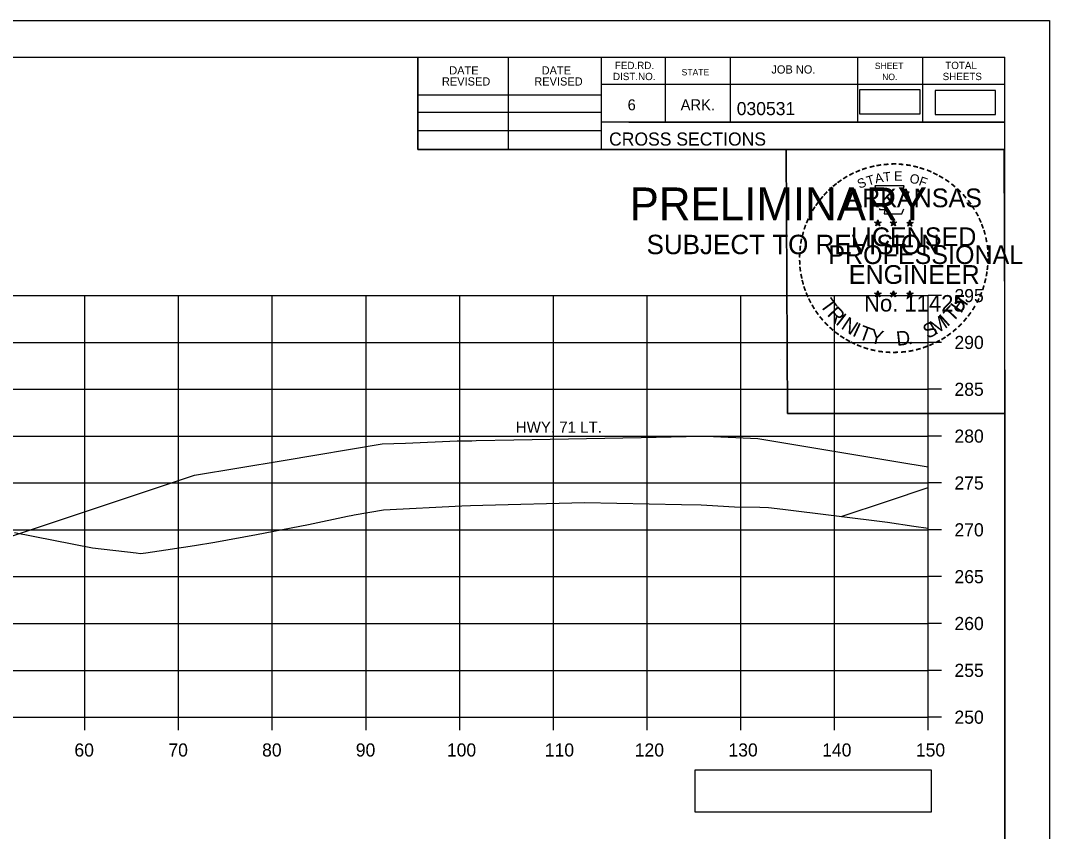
# Model space of a CAD drawing. Extents: x 285 to 4233, y -659 to 3710.
# Drawn here: x 4123.5 to 4233.3, y -452.5 to -365.9 of the extents above; entities that cross this region are included whole.
import ezdxf

# ---------------------------------------------------------------- set-up
doc = ezdxf.new("R2010")
doc.units = 0
for name, color, linetype in [('R_Axis', 7, 'Continuous'), ('R_Axis Annot', 7, 'Continuous'), ('R_Border', 7, 'Continuous'), ('R_Border PE', 7, 'Continuous'), ('R_Border Prem', 7, 'Continuous'), ('R_Exist Surface', 7, 'Continuous'), ('R_Fin Surface', 7, 'Continuous'), ('R_Grid', 7, 'Continuous'), ('R_No Plot', 7, 'Continuous'), ('R_Water', 7, 'Continuous')]:
    doc.layers.add(name, color=color, linetype=linetype)

msp = doc.modelspace()

# ---------------------------------------------------------------- linework, layer by layer
at = {"layer": 'R_Axis'}
for p, q in [((4220.38, -440.26), (4220.38, -395.26)), ((4221.78, -395.26), (4220.38, -395.26)), ((4221.78, -400.26), (4220.38, -400.26)), ((4221.78, -405.26), (4220.38, -405.26)), ((4221.78, -410.26), (4220.38, -410.26)), ((4221.78, -415.26), (4220.38, -415.26)), ((4221.78, -420.26), (4220.38, -420.26)), ((4221.78, -425.26), (4220.38, -425.26)), ((4221.78, -430.26), (4220.38, -430.26)), ((4221.78, -435.26), (4220.38, -435.26)), ((3920.38, -440.26), (4220.38, -440.26)), ((4130.38, -441.66), (4130.38, -440.26)), ((4140.38, -441.66), (4140.38, -440.26)), ((4150.38, -441.66), (4150.38, -440.26)), ((4160.38, -441.66), (4160.38, -440.26)), ((4170.38, -441.66), (4170.38, -440.26)), ((4180.38, -441.66), (4180.38, -440.26)), ((4190.38, -441.66), (4190.38, -440.26)), ((4200.38, -441.66), (4200.38, -440.26)), ((4210.38, -441.66), (4210.38, -440.26)), ((4220.38, -441.66), (4220.38, -440.26)), ((4221.78, -440.26), (4220.38, -440.26))]:
    msp.add_line(p, q, dxfattribs=at)
at = {"layer": 'R_Axis Annot'}
for points in [[(4213.06, -375.85), (4219.52, -375.85), (4219.52, -373.29), (4213.06, -373.29)], [(4221.11, -375.94), (4227.57, -375.94), (4227.57, -373.38), (4221.11, -373.38)], [(4195.48, -450.37), (4220.73, -450.37), (4220.73, -445.91), (4195.48, -445.91)]]:
    msp.add_lwpolyline(points, close=True, dxfattribs=at)
at = {"layer": 'R_Border'}
for p, q in [((3912.38, -369.8), (4228.56, -369.8)), ((4165.92, -379.68), (4165.92, -369.8)), ((4175.6, -379.68), (4175.6, -369.8)), ((4185.46, -369.8), (4185.46, -379.68)), ((4192.3, -369.8), (4192.3, -376.74)), ((4199.24, -369.8), (4199.24, -376.74)), ((4212.82, -369.8), (4212.82, -376.74)), ((4219.76, -369.8), (4219.76, -376.74)), ((4228.56, -575.26), (4228.56, -369.8)), ((4228.56, -372.74), (4185.46, -372.74)), ((4228.56, -372.72), (4228.56, -372.72)), ((4165.92, -373.82), (4185.46, -373.82)), ((4165.92, -375.68), (4185.46, -375.68)), ((4165.92, -377.62), (4185.46, -377.62)), ((4228.56, -376.74), (4185.46, -376.74)), ((4188.42, -376.74), (4228.56, -376.74)), ((4228.56, -379.68), (4165.92, -379.68))]:
    msp.add_line(p, q, dxfattribs=at)
at = {"layer": 'R_Border PE'}
for p, q in [((4214.65, -387.42), (4214.99, -387.53)), ((4214.65, -387.42), (4214.9, -387.47)), ((4214.65, -387.42), (4214.88, -387.55)), ((4214.78, -387.83), (4214.99, -387.53)), ((4214.99, -387.17), (4214.95, -387.42)), ((4214.99, -387.53), (4214.99, -387.17)), ((4214.99, -387.17), (4215.04, -387.42)), ((4215.34, -387.42), (4214.99, -387.53)), ((4215.21, -387.83), (4214.99, -387.53)), ((4215.34, -387.42), (4215.06, -387.47)), ((4215.21, -387.83), (4215.07, -387.54)), ((4215.34, -387.42), (4215.14, -387.53)), ((4216.32, -387.42), (4216.66, -387.53)), ((4216.32, -387.42), (4216.57, -387.47)), ((4216.32, -387.42), (4216.55, -387.55)), ((4216.45, -387.83), (4216.66, -387.53)), ((4216.66, -387.17), (4216.62, -387.42)), ((4216.66, -387.53), (4216.66, -387.17)), ((4216.66, -387.17), (4216.71, -387.42)), ((4217.01, -387.42), (4216.66, -387.53)), ((4216.88, -387.83), (4216.66, -387.53)), ((4217.01, -387.42), (4216.73, -387.47)), ((4216.88, -387.83), (4216.74, -387.54)), ((4217.01, -387.42), (4216.81, -387.53)), ((4218.08, -387.44), (4218.43, -387.55)), ((4218.08, -387.44), (4218.33, -387.48)), ((4218.08, -387.44), (4218.32, -387.56)), ((4218.21, -387.84), (4218.43, -387.55)), ((4218.43, -387.18), (4218.39, -387.43)), ((4218.43, -387.55), (4218.43, -387.18)), ((4218.43, -387.18), (4218.48, -387.43)), ((4218.78, -387.44), (4218.43, -387.55)), ((4218.64, -387.84), (4218.43, -387.55)), ((4218.78, -387.44), (4218.49, -387.48)), ((4218.64, -387.84), (4218.5, -387.55)), ((4218.78, -387.44), (4218.57, -387.54)), ((4214.78, -387.83), (4214.9, -387.59)), ((4214.78, -387.83), (4214.99, -387.61)), ((4215.21, -387.83), (4214.99, -387.62)), ((4216.45, -387.83), (4216.57, -387.59)), ((4216.45, -387.83), (4216.66, -387.61)), ((4216.88, -387.83), (4216.66, -387.62)), ((4218.21, -387.84), (4218.34, -387.6)), ((4218.21, -387.84), (4218.43, -387.63)), ((4218.64, -387.84), (4218.43, -387.63)), ((4214.64, -395), (4214.99, -395.11)), ((4214.64, -395), (4214.89, -395.04)), ((4214.64, -395), (4214.88, -395.12)), ((4214.77, -395.4), (4214.99, -395.11)), ((4214.77, -395.4), (4214.9, -395.16)), ((4214.77, -395.4), (4214.99, -395.19)), ((4214.99, -394.74), (4214.95, -394.99)), ((4214.99, -395.11), (4214.99, -394.74)), ((4214.99, -394.74), (4215.04, -394.99)), ((4215.34, -395), (4214.99, -395.11)), ((4215.2, -395.4), (4214.99, -395.11)), ((4215.2, -395.4), (4214.99, -395.19)), ((4215.34, -395), (4215.05, -395.05)), ((4215.2, -395.4), (4215.07, -395.11)), ((4215.34, -395), (4215.13, -395.1)), ((4216.31, -395), (4216.66, -395.11)), ((4216.31, -395), (4216.56, -395.04)), ((4216.31, -395), (4216.55, -395.12)), ((4216.44, -395.4), (4216.66, -395.11)), ((4216.44, -395.4), (4216.57, -395.16)), ((4216.44, -395.4), (4216.66, -395.19)), ((4216.66, -394.74), (4216.62, -394.99)), ((4216.66, -395.11), (4216.66, -394.74)), ((4216.66, -394.74), (4216.71, -394.99)), ((4217.01, -395), (4216.66, -395.11)), ((4216.87, -395.4), (4216.66, -395.11)), ((4216.87, -395.4), (4216.66, -395.19)), ((4217.01, -395), (4216.72, -395.05)), ((4216.87, -395.4), (4216.74, -395.11)), ((4217.01, -395), (4216.8, -395.1)), ((4218.08, -395.01), (4218.43, -395.12)), ((4218.08, -395.01), (4218.33, -395.05)), ((4218.08, -395.01), (4218.31, -395.13)), ((4218.21, -395.41), (4218.43, -395.12)), ((4218.21, -395.41), (4218.34, -395.17)), ((4218.21, -395.41), (4218.42, -395.2)), ((4218.43, -394.75), (4218.39, -395)), ((4218.64, -395.41), (4218.42, -395.2)), ((4218.43, -395.12), (4218.43, -394.75)), ((4218.43, -394.75), (4218.48, -395)), ((4218.77, -395.01), (4218.43, -395.12)), ((4218.64, -395.41), (4218.43, -395.12)), ((4218.77, -395.01), (4218.49, -395.06)), ((4218.64, -395.41), (4218.5, -395.12)), ((4218.77, -395.01), (4218.57, -395.11))]:
    msp.add_line(p, q, dxfattribs=at)
for points in [[(4214.69, -383.55), (4214.96, -384.37)], [(4218.2, -384.47), (4218.34, -384.18), (4217.65, -384.21), (4217.8, -383.55), (4214.69, -383.55)], [(4215.18, -385.97), (4215.18, -386.06), (4215.74, -386.07), (4215.69, -386.55), (4217.56, -386.55), (4217.76, -386.01)], [(4214.99, -387.17), (4215.21, -387.83), (4214.65, -387.42), (4215.34, -387.42), (4214.78, -387.83), (4214.99, -387.17)], [(4216.66, -387.17), (4216.88, -387.83), (4216.32, -387.42), (4217.01, -387.42), (4216.45, -387.83), (4216.66, -387.17)], [(4218.43, -387.18), (4218.64, -387.84), (4218.08, -387.44), (4218.78, -387.44), (4218.21, -387.84), (4218.43, -387.18)], [(4214.99, -394.74), (4215.2, -395.4), (4214.64, -395), (4215.34, -395), (4214.77, -395.4), (4214.99, -394.74)], [(4216.66, -394.74), (4216.87, -395.4), (4216.31, -395), (4217.01, -395), (4216.44, -395.4), (4216.66, -394.74)], [(4218.43, -394.75), (4218.64, -395.41), (4218.08, -395.01), (4218.77, -395.01), (4218.21, -395.41), (4218.43, -394.75)]]:
    msp.add_lwpolyline(points, dxfattribs=at)
for centre, radius in [((4214.99, -387.54), 0.172), ((4214.99, -387.54), 0.145), ((4214.99, -387.54), 0.116), ((4214.99, -387.54), 0.0991), ((4214.99, -387.54), 0.0747), ((4214.99, -387.54), 0.0495), ((4214.99, -387.54), 0.0296), ((4216.66, -387.54), 0.172), ((4216.66, -387.54), 0.145), ((4216.66, -387.54), 0.116), ((4216.66, -387.54), 0.0991), ((4216.66, -387.54), 0.0747), ((4216.66, -387.54), 0.0495), ((4216.66, -387.54), 0.0296), ((4218.43, -387.55), 0.172), ((4218.43, -387.55), 0.145), ((4218.43, -387.55), 0.116), ((4218.43, -387.55), 0.0991), ((4218.43, -387.55), 0.0747), ((4218.43, -387.55), 0.0495), ((4218.43, -387.55), 0.0296), ((4214.99, -395.11), 0.172), ((4214.99, -395.11), 0.145), ((4214.99, -395.11), 0.116), ((4214.99, -395.11), 0.0991), ((4214.99, -395.11), 0.0747), ((4214.99, -395.11), 0.0495), ((4214.99, -395.11), 0.0296), ((4216.66, -395.11), 0.172), ((4216.66, -395.11), 0.145), ((4216.66, -395.11), 0.116), ((4216.66, -395.11), 0.0991), ((4216.66, -395.11), 0.0747), ((4216.66, -395.11), 0.0495), ((4216.66, -395.11), 0.0296), ((4218.43, -395.12), 0.172), ((4218.43, -395.12), 0.145), ((4218.43, -395.12), 0.116), ((4218.43, -395.12), 0.0991), ((4218.43, -395.12), 0.0747), ((4218.43, -395.12), 0.0495), ((4218.43, -395.12), 0.0296)]:
    msp.add_circle(centre, radius, dxfattribs=at)
at = {"layer": 'R_Exist Surface'}
msp.add_lwpolyline([(4122.88, -420.53), (4131.19, -422.2), (4135.86, -422.7), (4136.31, -422.78), (4136.87, -422.72), (4139, -422.39), (4142.08, -421.93), (4144.24, -421.59), (4148.69, -420.75), (4154.25, -419.7), (4158.41, -418.81), (4158.98, -418.68), (4159.11, -418.66), (4162.24, -418.12), (4170.61, -417.71), (4171.54, -417.67), (4172.86, -417.64), (4183.71, -417.36), (4194.06, -417.55), (4196.13, -417.59), (4196.76, -417.63), (4199.71, -417.79), (4202.4, -417.85), (4203.35, -417.87), (4204.86, -418.05), (4216.03, -419.46), (4218.83, -419.87), (4220.38, -420.09)], dxfattribs=at)
at = {"layer": 'R_Fin Surface'}
for points in [[(4105.7, -419.66), (4108.91, -420.73), (4116.01, -423.1), (4119.4, -421.97), (4142.06, -414.43), (4151.54, -412.86), (4162.1, -411.1), (4164.59, -411), (4170.11, -410.78), (4171.67, -410.75), (4172.12, -410.74), (4176.16, -410.66), (4189.76, -410.39), (4196.16, -410.26), (4196.68, -410.28), (4202.18, -410.5), (4217.15, -412.99), (4220.38, -413.53)], [(4211.1, -418.83), (4216.02, -417.2), (4220.38, -415.75)]]:
    msp.add_lwpolyline(points, dxfattribs=at)
at = {"layer": 'R_Grid'}
for p, q in [((3920.38, -395.26), (4220.38, -395.26)), ((4130.38, -440.26), (4130.38, -395.26)), ((4140.38, -440.26), (4140.38, -395.26)), ((4150.38, -440.26), (4150.38, -395.26)), ((4160.38, -440.26), (4160.38, -395.26)), ((4170.38, -440.26), (4170.38, -395.26)), ((4180.38, -440.26), (4180.38, -395.26)), ((4190.38, -440.26), (4190.38, -395.26)), ((4200.38, -440.26), (4200.38, -395.26)), ((4210.38, -440.26), (4210.38, -395.26)), ((4220.38, -440.26), (4220.38, -395.26)), ((3920.38, -400.26), (4220.38, -400.26)), ((3920.38, -405.26), (4220.38, -405.26)), ((3920.38, -410.26), (4220.38, -410.26)), ((3920.38, -415.26), (4220.38, -415.26)), ((3920.38, -420.26), (4220.38, -420.26)), ((3920.38, -425.26), (4220.38, -425.26)), ((3920.38, -430.26), (4220.38, -430.26)), ((3920.38, -435.26), (4220.38, -435.26)), ((3920.38, -440.26), (4220.38, -440.26))]:
    msp.add_line(p, q, dxfattribs=at)
at = {"layer": 'R_No Plot'}
for p, q in [((3899.98, -365.9), (4233.31, -365.9)), ((4204.59, -402.13), (4204.59, -402.13))]:
    msp.add_line(p, q, dxfattribs=at)
for points in [[(3899.97, -365.9), (4233.31, -365.9), (4233.31, -579.24), (3899.97, -579.24)], [(4146.3, -369.8), (4165.92, -369.8), (4165.92, -379.68), (4182.03, -379.68), (4205.23, -379.68), (4205.35, -407.84), (4228.56, -407.84), (4228.56, -575.26), (3912.38, -575.26), (3912.38, -369.8)], [(4205.23, -379.68), (4228.44, -379.68), (4228.56, -407.84), (4205.35, -407.84)]]:
    msp.add_lwpolyline(points, close=True, dxfattribs=at)

# ---------------------------------------------------------------- texts
at = {"layer": 'R_Axis Annot'}
for s, p in [('295', (4223.18, -395.96)), ('290', (4223.18, -400.96)), ('285', (4223.18, -405.96)), ('280', (4223.18, -410.96)), ('275', (4223.18, -415.96)), ('270', (4223.18, -420.96)), ('265', (4223.18, -425.96)), ('260', (4223.18, -430.96)), ('255', (4223.18, -435.96)), ('250', (4223.18, -440.96)), ('60', (4129.26, -444.46)), ('70', (4139.29, -444.46)), ('80', (4149.29, -444.46)), ('90', (4159.29, -444.46)), ('100', (4169.01, -444.46)), ('110', (4179.46, -444.46)), ('120', (4189.06, -444.46)), ('130', (4199.06, -444.46)), ('140', (4209.06, -444.46)), ('150', (4219.06, -444.46))]:
    msp.add_text(s, height=1.4, dxfattribs=at).set_placement(p)
at = {"layer": 'R_Border'}
for s, height, p in [('DATE', 0.879, (4169.26, -371.66)), ('DATE', 0.879, (4179.12, -371.66)), ('FED.RD.', 0.782, (4186.94, -371.08)), ('STATE', 0.684, (4194.06, -371.76)), ('JOB NO.', 0.879, (4203.64, -371.56)), ('SHEET', 0.684, (4214.68, -371.08)), ('TOTAL', 0.782, (4222.2, -371.08)), ('REVISED', 0.879, (4168.48, -372.84)), ('REVISED', 0.879, (4178.34, -372.84)), ('DIST.NO.', 0.782, (4186.74, -372.26)), ('NO.', 0.684, (4215.46, -372.26)), ('SHEETS', 0.782, (4221.92, -372.26)), ('6', 1.17, (4188.3, -375.48)), ('ARK.', 1.172, (4193.96, -375.48)), ('030531', 1.4, (4199.94, -376)), ('CROSS SECTIONS', 1.4, (4186.32, -379.25))]:
    msp.add_text(s, height=height, rotation=360, dxfattribs=at).set_placement(p)
at = {"layer": 'R_Border PE'}
for s, height, rotation, p in [('-', 1.6, 28.7918, (4212.17, -383)), ('-', 1.6, 24.3072, (4212.8, -382.69)), ('-', 1.6, 19.1761, (4213.43, -382.42)), ('-', 1.6, 13.6301, (4214.18, -382.18)), ('-', 1.6, 10.2193, (4214.86, -382.02)), ('T', 1, 6.0228, (4215.63, -383.12)), ('-', 1.6, 5.8968, (4215.59, -381.91)), ('-', 1.6, 0.1862, (4216.36, -381.83)), ('E', 1, 0.8323, (4216.74, -383.01)), ('-', 1.6, 357.743, (4217.09, -381.85)), ('-', 1.6, 352.1617, (4217.83, -381.9)), ('-', 1.6, 347.2049, (4218.55, -382.02)), ('-', 1.6, 342.3362, (4219.18, -382.17)), ('-', 1.6, 337.8551, (4219.92, -382.39)), ('-', 1.6, 334.1211, (4220.55, -382.67)), ('-', 1.6, 36.2317, (4210.99, -383.77)), ('-', 1.6, 34.0636, (4211.57, -383.37)), ('S', 1, 21.594, (4213.04, -383.87)), ('T', 1, 16.4036, (4213.96, -383.54)), ('A', 1, 11.2132, (4214.78, -383.29)), ('O', 1, 350.4515, (4218.34, -383.22)), ('F', 1, 340.0707, (4219.29, -383.45)), ('-', 1.6, 329.6409, (4221.13, -382.95)), ('-', 1.6, 325.8627, (4221.77, -383.31)), ('-', 1.6, 48.423, (4209.64, -385.04)), ('-', 1.6, 42.9622, (4210.08, -384.56)), ('-', 1.6, 38.9507, (4210.52, -384.15)), ('ARKANSAS', 2, 360, (4211.54, -385.83)), ('-', 1.6, 320.5297, (4222.38, -383.74)), ('-', 1.6, 315.5786, (4222.98, -384.22)), ('-', 1.6, 54.2325, (4208.82, -386.1)), ('-', 1.6, 50.6142, (4209.23, -385.53)), ('-', 1.6, 309.8797, (4223.55, -384.77)), ('-', 1.6, 306.6522, (4224.08, -385.38)), ('-', 1.6, 62.8713, (4208.18, -387.24)), ('-', 1.6, 58.0706, (4208.49, -386.62)), ('-', 1.4, 303.6753, (4224.56, -385.94)), ('-', 1.6, 299.6684, (4224.88, -386.55)), ('-', 1.6, 67.7743, (4207.92, -387.85)), ('DWB', 0.01, 360, (4214.98, -387.54)), ('DWB', 0.01, 360, (4216.65, -387.54)), ('DWB', 0.01, 360, (4218.42, -387.55)), ('-', 1.6, 294.6628, (4225.2, -387.16)), ('-', 1.6, 290.5728, (4225.46, -387.74)), ('-', 1.6, 75.461, (4207.51, -389.19)), ('-', 1.6, 72.3945, (4207.7, -388.48)), ('LICENSED', 2, 360, (4212.14, -389.98)), ('-', 1.6, 285.1233, (4225.7, -388.32)), ('-', 1.6, 81.2013, (4207.37, -389.9)), ('-', 1.6, 280.5493, (4225.9, -389.06)), ('-', 1.6, 89.0622, (4207.27, -391.3)), ('-', 1.6, 85.1863, (4207.3, -390.6)), ('PROFESSIONAL', 2, 360, (4209.71, -391.89)), ('-', 1.6, 276.5962, (4226.06, -389.83)), ('-', 1.6, 274.3301, (4226.12, -390.55)), ('-', 1.6, 94.1959, (4207.31, -392.02)), ('-', 1.6, 269.9407, (4226.15, -391.18)), ('-', 1.6, 98.9479, (4207.38, -392.69)), ('-', 1.6, 101.7149, (4207.52, -393.42)), ('ENGINEER', 2, 360, (4211.9, -394.01)), ('-', 1.6, 260.9953, (4226.06, -392.5)), ('-', 1.6, 263.5172, (4226.13, -391.85)), ('-', 1.6, 105.4578, (4207.68, -394.02)), ('-', 1.6, 252.8681, (4225.77, -393.9)), ('-', 1.6, 255.7626, (4225.95, -393.18)), ('-', 1.6, 109.0874, (4207.89, -394.65)), ('-', 1.6, 114.0643, (4208.15, -395.24)), ('No. 11425', 1.757, 360, (4213.53, -396.96)), ('DWB', 0.01, 360, (4214.98, -395.11)), ('DWB', 0.01, 360, (4216.65, -395.11)), ('DWB', 0.01, 360, (4218.41, -395.12)), ('H', 1.54, 54.6088, (4223.87, -397.23)), ('-', 1.6, 247.8887, (4225.55, -394.57)), ('-', 1.6, 115.7289, (4208.45, -395.86)), ('-', 1.6, 120.4471, (4208.81, -396.45)), ('T', 1.54, 306.0406, (4208.75, -396.27)), ('R', 1.54, 314.005, (4209.51, -397.32)), ('T', 1.54, 46.6444, (4222.98, -398.18)), ('-', 1.6, 239.0712, (4224.89, -395.96)), ('-', 1.6, 244.6197, (4225.29, -395.2)), ('-', 1.6, 125.8934, (4209.21, -397.01)), ('-', 1.6, 130.7181, (4209.67, -397.56)), ('I', 1.54, 321.9694, (4210.41, -398.25)), ('M', 1.54, 32.6563, (4221.13, -399.5)), ('I', 1.54, 42.1136, (4222.42, -398.65)), ('-', 1.6, 233.8452, (4224.49, -396.61)), ('-', 1.6, 134.2238, (4210.19, -398.11)), ('-', 1.6, 138.9338, (4210.72, -398.57)), ('N', 1.54, 326.5002, (4210.98, -398.72)), ('I', 1.54, 335.3603, (4212.19, -399.51)), ('T', 1.54, 339.8912, (4212.85, -399.83)), ('S', 1.54, 26.9312, (4220.3, -399.91)), ('-', 1.6, 225.7653, (4223.58, -397.74)), ('-', 1.6, 231.2538, (4224.06, -397.17)), ('-', 1.6, 144.6463, (4211.27, -398.98)), ('-', 1.6, 148.0898, (4211.83, -399.35)), ('Y', 1.54, 347.8556, (4214.07, -400.28)), ('D', 1.54, 6.3969, (4217.05, -400.64)), ('-', 1.6, 212.2491, (4221.98, -399.11)), ('-', 1.6, 215.7363, (4222.51, -398.72)), ('-', 1.6, 221.0851, (4223.06, -398.25)), ('-', 1.6, 151.5704, (4212.41, -399.67)), ('-', 1.6, 154.6002, (4212.93, -399.92)), ('-', 1.6, 158.5612, (4213.56, -400.17)), ('-', 1.6, 162.7983, (4214.24, -400.39)), ('.', 1.54, 13.7642, (4218.24, -400.51)), ('-', 1.6, 200.7184, (4220.17, -400.04)), ('-', 1.6, 204.2516, (4220.79, -399.77)), ('-', 1.6, 207.3568, (4221.42, -399.45)), ('-', 1.6, 167.5555, (4214.96, -400.55)), ('-', 1.6, 173.1155, (4215.73, -400.66)), ('-', 1.6, 176.5183, (4216.48, -400.71)), ('-', 1.6, 181.5918, (4217.22, -400.69)), ('-', 1.6, 185.8167, (4218.03, -400.62)), ('-', 1.6, 191.2858, (4218.77, -400.49)), ('-', 1.6, 195.4743, (4219.5, -400.29))]:
    msp.add_text(s, height=height, rotation=rotation, dxfattribs=at).set_placement(p)
at = {"layer": 'R_Border Prem'}
for s, height, p in [('PRELIMINARY', 3.5, (4188.51, -387.22)), ('DWB', 0.01, (4189.26, -385.37)), ('SUBJECT TO REVISION', 2.0751, (4190.32, -390.84))]:
    msp.add_text(s, height=height, rotation=360, dxfattribs=at).set_placement(p)
at = {"layer": 'R_Water'}
msp.add_text('HWY. 71 LT.', height=1.2, dxfattribs=at).set_placement((4176.37, -409.9))

doc.saveas('drawing.dxf')
